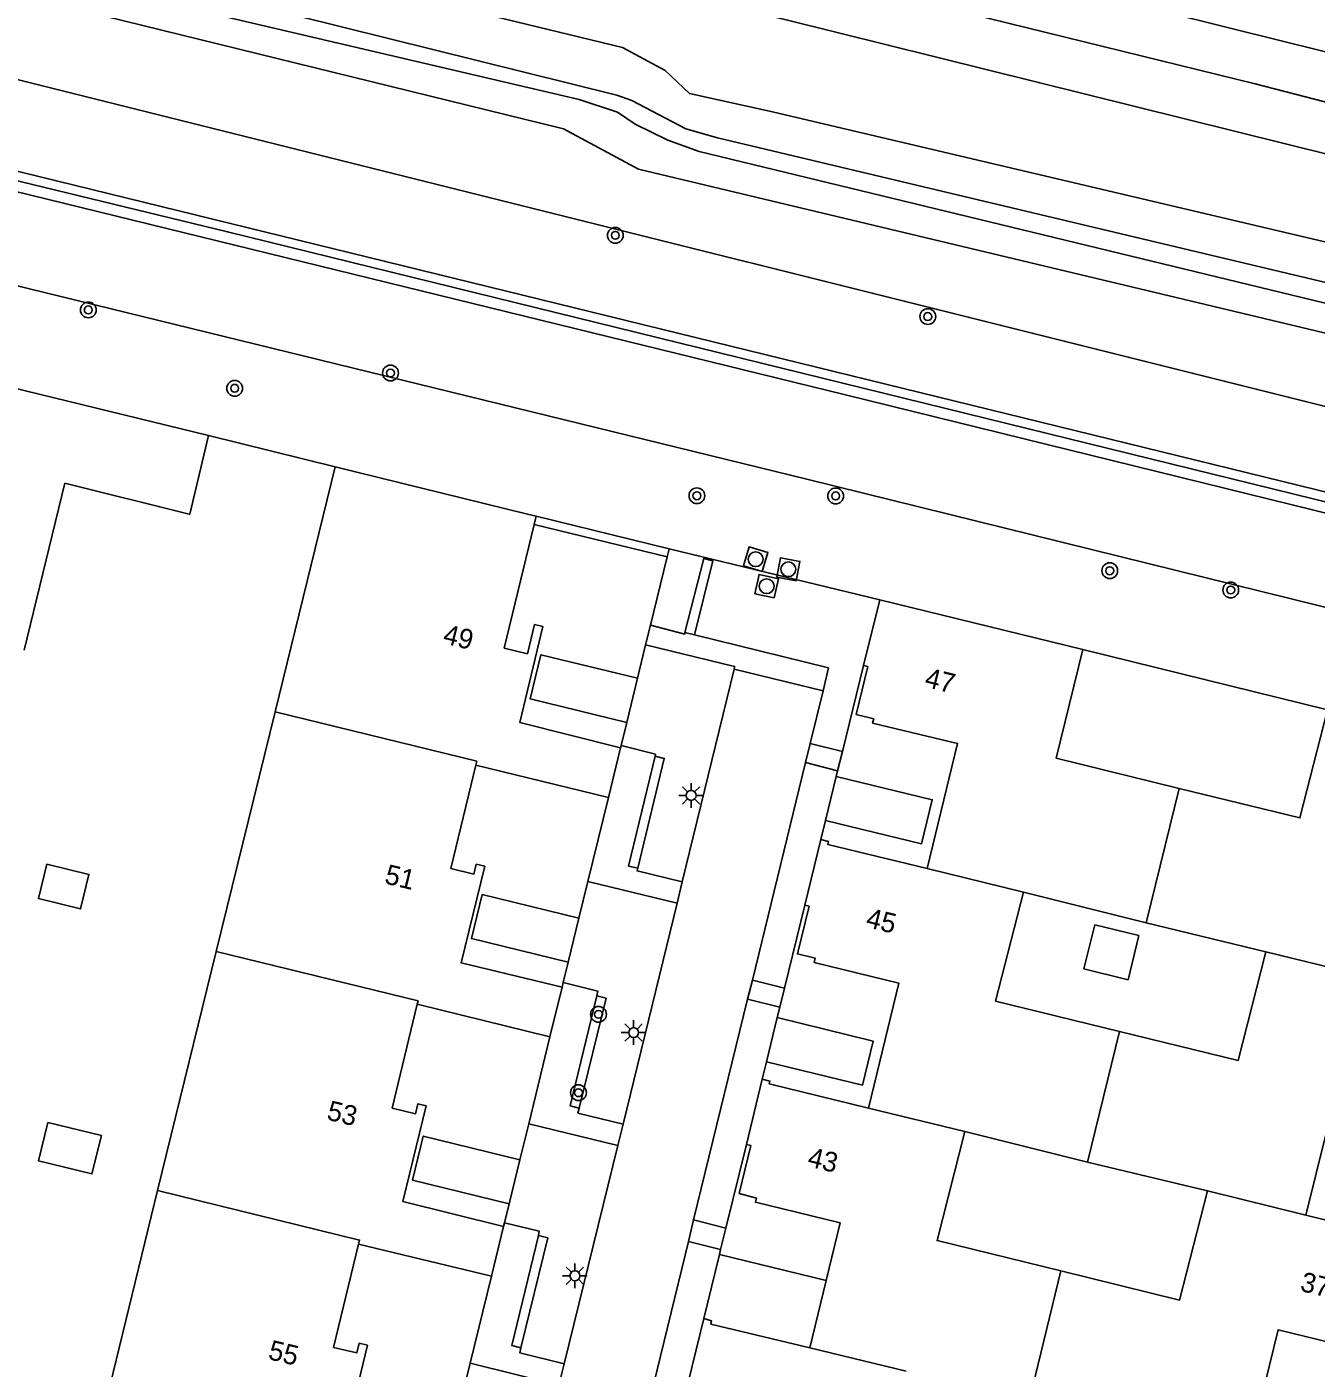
# Model space of a CAD drawing. Extents: x 128999 to 131010, y 395498 to 399007.
# Drawn here: x 129044.8 to 129110.2, y 397956.7 to 398024.7 of the extents above; entities that cross this region are included whole.
import ezdxf

# ---------------------------------------------------------------- set-up
doc = ezdxf.new("R2010")
doc.units = 0
for name, color, linetype in [('gg-afsc-hekwerk', 7, 'Continuous'), ('gg-afsc-muur', 7, 'Continuous'), ('gg-anno-huisnummerreeks BGT', 7, 'Continuous'), ('gg-bbg-gedigitaliseerde bebouwing', 7, 'Continuous'), ('gg-bbg-gedigitaliseerde bijgebouw', 7, 'Continuous'), ('gg-bbg-hoofdgebouw', 7, 'Continuous'), ('gg-bbg-luifel en loopbrug', 7, 'Continuous'), ('gg-bbg-tussenscheiding', 7, 'Continuous'), ('gg-knt-BGT kruinlijn', 7, 'Continuous'), ('gg-knt-bovenkant onderkant talud', 7, 'Continuous'), ('gg-knt-verharding', 7, 'Continuous'), ('gt-symb-boom', 7, 'Continuous'), ('gt-symb-lichtmast', 7, 'Continuous'), ('gt-symb-rioolschacht', 7, 'Continuous'), ('gx-grn-maaiveld', 7, 'Continuous')]:
    doc.layers.add(name, color=color, linetype=linetype)

# ---------------------------------------------------------------- blocks, each defined once
blk = doc.blocks.new('gt0-BOOM')
at = {"layer": 'gt-symb-boom'}
for radius in [0.4, 0.2]:
    blk.add_circle((0, 0), radius, dxfattribs=at)
blk = doc.blocks.new('gt0-LMAST')
at = {"layer": 'gt-symb-lichtmast'}
for p, q in [((-0.182, 0.173), (-0.447, 0.438)), ((-0.005, 0.246), (-0.005, 0.621)), ((0.172, 0.173), (0.437, 0.438)), ((-0.255, -0.004), (-0.63, -0.004)), ((-0.182, -0.181), (-0.447, -0.446)), ((-0.005, -0.254), (-0.005, -0.629)), ((0.437, -0.446), (0.172, -0.181)), ((0.245, -0.004), (0.62, -0.004))]:
    blk.add_line(p, q, dxfattribs=at)
blk.add_circle((-0.005, -0.004), 0.25, dxfattribs=at)
blk = doc.blocks.new('gt0-RS')
at = {"layer": 'gt-symb-rioolschacht'}
blk.add_lwpolyline([(-0.5, -0.5), (0.5, -0.5), (0.5, 0.5), (-0.5, 0.5)], close=True, dxfattribs=at)
blk.add_circle((0, 0), 0.375, dxfattribs=at)

msp = doc.modelspace()

# ---------------------------------------------------------------- linework, layer by layer
at = {"layer": 'gg-afsc-hekwerk'}
msp.add_lwpolyline([(129000, 398050.975), (129026.753, 398044.298), (129058.787, 398036.396), (129076.426, 398031.949), (129105.902, 398024.609), (129127.134, 398019.338), (129158.723, 398011.427), (129179.222, 398006.283), (129198.648, 398001.386), (129226.839, 397994.329), (129312.792, 397972.287), (129322.74, 397969.875), (129330.1, 397968.003), (129347.211, 397963.49), (129348.903, 397969.615), (129359.832, 397966.802), (129358.33, 397960.731), (129362.769, 397959.596), (129381.205, 397955.044), (129398.568, 397950.815), (129409.165, 397948.192), (129423.879, 397944.548)], dxfattribs=at)
at = {"layer": 'gg-afsc-muur'}
for p, q in [((129054.032, 398003.98), (129060.456, 398002.396)), ((129070.657, 397999.889), (129077.389, 397998.234)), ((129077.289, 397997.831), (129070.555, 397999.468)), ((129077.389, 397998.234), (129077.289, 397997.831)), ((129098.37, 397993.131), (129110.763, 397990.078))]:
    msp.add_line(p, q, dxfattribs=at)
at = {"layer": 'gg-bbg-gedigitaliseerde bebouwing'}
for p, q in [((129101.575, 397979.293), (129095.347, 397980.84)), ((129107.645, 397977.822), (129101.575, 397979.293)), ((129098.603, 397967.154), (129092.376, 397968.702)), ((129104.677, 397965.696), (129098.603, 397967.154))]:
    msp.add_line(p, q, dxfattribs=at)
for points in [[(129095.347, 397980.84), (129093.942, 397975.318), (129100.225, 397973.78)], [(129100.225, 397973.78), (129106.242, 397972.308), (129107.645, 397977.822)], [(129092.376, 397968.702), (129090.971, 397963.179), (129097.253, 397961.641)], [(129097.253, 397961.641), (129103.271, 397960.169), (129104.677, 397965.696)]]:
    msp.add_lwpolyline(points, dxfattribs=at)
at = {"layer": 'gg-bbg-gedigitaliseerde bijgebouw'}
for points in [[(129045.841, 397982.259), (129047.978, 397981.737), (129047.55, 397979.988), (129045.413, 397980.511), (129045.841, 397982.259)], [(129098.967, 397979.185), (129101.201, 397978.638), (129100.654, 397976.404), (129098.42, 397976.951), (129098.967, 397979.185)], [(129045.886, 397969.166), (129048.606, 397968.501), (129048.131, 397966.558), (129045.411, 397967.224), (129045.886, 397969.166)]]:
    msp.add_lwpolyline(points, dxfattribs=at)
at = {"layer": 'gg-bbg-hoofdgebouw'}
for p, q in [((129037.487, 398008.016), (129054.032, 398003.98)), ((129057.41, 397989.977), (129060.456, 398002.396)), ((129070.204, 398000), (129060.456, 398002.396)), ((129070.204, 398000), (129070.657, 397999.889)), ((129070.657, 397999.889), (129070.555, 397999.468)), ((129087.24, 397992.332), (129088.07, 397995.655)), ((129088.07, 397995.655), (129098.37, 397993.131)), ((129057.41, 397989.977), (129054.432, 397977.835)), ((129074.925, 397988.159), (129074.317, 397985.642)), ((129074.317, 397985.642), (129067.59, 397987.282)), ((129084.265, 397980.186), (129085.078, 397983.502)), ((129054.432, 397977.835), (129051.459, 397965.713)), ((129071.963, 397976.021), (129071.344, 397973.5)), ((129071.344, 397973.5), (129064.624, 397975.159)), ((129081.306, 397968.056), (129082.109, 397971.359)), ((129051.459, 397965.713), (129048.412, 397953.291)), ((129068.998, 397963.888), (129068.382, 397961.372)), ((129068.382, 397961.372), (129061.648, 397963.009)), ((129084.529, 397957.754), (129085.356, 397961.155)), ((129078.332, 397955.916), (129079.143, 397959.236))]:
    msp.add_line(p, q, dxfattribs=at)
for points in [[(129044.688, 397993.096), (129046.757, 398001.565), (129053.056, 398000), (129053.093, 397999.996), (129054.032, 398003.98)], [(129070.555, 397999.468), (129069.033, 397993.207), (129070.209, 397992.922), (129070.566, 397994.4), (129070.994, 397994.296), (129069.818, 397989.441), (129074.925, 397988.159)], [(129103.241, 397986.101), (129097.016, 397987.627), (129098.37, 397993.131)], [(129090.474, 397982.036), (129092.015, 397988.371), (129087.704, 397989.403), (129087.765, 397989.626), (129086.875, 397989.843), (129087.462, 397992.269), (129087.24, 397992.332)], [(129110.763, 397990.078), (129109.369, 397984.599), (129103.241, 397986.101)], [(129067.59, 397987.282), (129066.317, 397982.045), (129067.492, 397981.759), (129067.613, 397982.254), (129068.04, 397982.15), (129066.849, 397977.253), (129071.963, 397976.021)], [(129085.078, 397983.502), (129085.467, 397983.407), (129085.431, 397983.262), (129090.474, 397982.036)], [(129087.505, 397969.893), (129089.032, 397976.227), (129084.741, 397977.276), (129084.795, 397977.492), (129083.894, 397977.71), (129084.482, 397980.126), (129084.265, 397980.186)], [(129064.624, 397975.159), (129063.352, 397969.897), (129064.528, 397969.613), (129064.65, 397970.118), (129065.067, 397970.017), (129063.897, 397965.155), (129068.998, 397963.888)], [(129117.303, 397972.097), (129117.076, 397972.173), (129116.487, 397969.744), (129115.601, 397969.95), (129115.536, 397969.734), (129111.24, 397970.805), (129109.67, 397964.476)], [(129082.109, 397971.359), (129082.498, 397971.264), (129082.462, 397971.119), (129087.505, 397969.893)], [(129085.356, 397961.155), (129086.067, 397964.08), (129081.763, 397965.126), (129081.815, 397965.34), (129080.938, 397965.571), (129081.529, 397968.002), (129081.306, 397968.056)], [(129109.67, 397964.476), (129114.703, 397963.231), (129114.75, 397963.382), (129115.137, 397963.29)], [(129061.648, 397963.009), (129060.375, 397957.772), (129061.55, 397957.486), (129061.671, 397957.982), (129062.098, 397957.878), (129060.908, 397952.986), (129066.034, 397951.756)], [(129114.313, 397959.974), (129114.099, 397960.027), (129113.508, 397957.608), (129112.614, 397957.825), (129112.562, 397957.612), (129108.257, 397958.658), (129106.717, 397952.323)], [(129079.143, 397959.236), (129079.537, 397959.116), (129079.506, 397958.953), (129084.529, 397957.754)]]:
    msp.add_lwpolyline(points, dxfattribs=at)
at = {"layer": 'gg-bbg-luifel en loopbrug'}
for p, q in [((129075.784, 397991.677), (129075.238, 397989.442)), ((129085.863, 397986.709), (129085.316, 397984.475)), ((129072.819, 397979.52), (129072.273, 397977.286)), ((129082.872, 397974.483), (129082.326, 397972.248)), ((129069.826, 397967.282), (129069.281, 397965.048)), ((129079.939, 397962.481), (129079.143, 397959.236)), ((129085.356, 397961.155), (129079.939, 397962.481))]:
    msp.add_line(p, q, dxfattribs=at)
for points in [[(129075.238, 397989.442), (129070.342, 397990.64), (129070.889, 397992.874), (129075.784, 397991.677)], [(129085.863, 397986.709), (129090.726, 397985.519), (129090.179, 397983.285), (129085.316, 397984.475)], [(129072.273, 397977.286), (129067.369, 397978.486), (129067.916, 397980.72), (129072.819, 397979.52)], [(129082.872, 397974.483), (129087.732, 397973.293), (129087.186, 397971.059), (129082.326, 397972.248)], [(129069.281, 397965.048), (129064.376, 397966.248), (129064.923, 397968.482), (129069.826, 397967.282)]]:
    msp.add_lwpolyline(points, dxfattribs=at)
at = {"layer": 'gg-bbg-tussenscheiding'}
for p, q in [((129103.241, 397986.101), (129101.575, 397979.293)), ((129090.474, 397982.036), (129095.347, 397980.84)), ((129107.645, 397977.822), (129112.644, 397976.595)), ((129100.225, 397973.78), (129098.603, 397967.154)), ((129092.376, 397968.702), (129087.505, 397969.893)), ((129109.67, 397964.476), (129104.677, 397965.696)), ((129097.253, 397961.641), (129095.635, 397955.032)), ((129084.529, 397957.754), (129089.402, 397956.557))]:
    msp.add_line(p, q, dxfattribs=at)
for points in [[(129057.41, 397989.977), (129067.636, 397987.47), (129067.59, 397987.282)], [(129054.432, 397977.835), (129064.665, 397975.328), (129064.624, 397975.159)], [(129061.648, 397963.009), (129061.697, 397963.207), (129051.459, 397965.713)]]:
    msp.add_lwpolyline(points, dxfattribs=at)
at = {"layer": 'gg-knt-BGT kruinlijn'}
msp.add_line((129086.33, 398006.043), (129017.326, 398022.948), dxfattribs=at)
for points in [[(129000, 398028.256), (129121.595, 397998.437), (129170.4, 397986.364), (129215.381, 397975.467), (129215.86, 397975.333), (129216.134, 397975.155), (129216.421, 397974.736)], [(129216.421, 397974.736), (129216.305, 397974.302), (129214.965, 397974.267), (129209.431, 397975.738), (129086.33, 398006.043)]]:
    msp.add_lwpolyline(points, dxfattribs=at)
at = {"layer": 'gg-knt-bovenkant onderkant talud'}
for p, q in [((129084.364, 398001.765), (129022.126, 398016.991)), ((129213.845, 397969.831), (129084.364, 398001.765))]:
    msp.add_line(p, q, dxfattribs=at)
at = {"layer": 'gg-knt-verharding'}
for p, q in [((129077.289, 397997.831), (129076.443, 397994.369)), ((129088.07, 397995.655), (129077.389, 397998.234)), ((129076.443, 397994.369), (129076.199, 397993.373)), ((129078.191, 397993.992), (129078.673, 397993.882)), ((129076.199, 397993.373), (129075.784, 397991.677)), ((129080.686, 397992.14), (129078.053, 397981.36)), ((129085.2, 397991.049), (129080.686, 397992.14)), ((129087.24, 397992.332), (129086.173, 397987.972)), ((129084.543, 397988.368), (129085.2, 397991.049)), ((129075.238, 397989.442), (129074.952, 397988.271)), ((129084.308, 397987.408), (129084.543, 397988.368)), ((129086.173, 397987.972), (129084.543, 397988.368)), ((129074.952, 397988.271), (129074.925, 397988.159)), ((129086.173, 397987.972), (129085.933, 397986.995)), ((129081.608, 397976.381), (129084.308, 397987.408)), ((129084.308, 397987.408), (129085.933, 397986.995)), ((129085.933, 397986.995), (129085.863, 397986.709)), ((129074.317, 397985.642), (129073.275, 397981.383)), ((129085.316, 397984.475), (129085.078, 397983.502)), ((129073.275, 397981.383), (129072.819, 397979.52)), ((129077.789, 397980.281), (129073.275, 397981.383)), ((129078.053, 397981.36), (129077.789, 397980.281)), ((129077.789, 397980.281), (129075.053, 397969.08)), ((129084.265, 397980.186), (129083.235, 397975.97)), ((129072.273, 397977.286), (129072.022, 397976.262)), ((129072.022, 397976.262), (129071.963, 397976.021)), ((129081.37, 397975.41), (129081.608, 397976.381)), ((129083.235, 397975.97), (129081.608, 397976.381)), ((129078.631, 397964.226), (129081.37, 397975.41)), ((129081.37, 397975.41), (129083, 397975.006)), ((129083.235, 397975.97), (129083, 397975.006)), ((129083, 397975.006), (129082.872, 397974.483)), ((129071.344, 397973.5), (129070.271, 397969.104)), ((129082.326, 397972.248), (129082.109, 397971.359)), ((129070.271, 397969.104), (129069.826, 397967.282)), ((129070.271, 397969.104), (129074.787, 397967.993)), ((129075.053, 397969.08), (129074.787, 397967.993)), ((129074.787, 397967.993), (129072.068, 397956.943)), ((129081.306, 397968.056), (129080.263, 397963.804)), ((129069.281, 397965.048), (129069.047, 397964.088)), ((129069.047, 397964.088), (129068.998, 397963.888)), ((129078.366, 397963.133), (129078.631, 397964.226)), ((129080.263, 397963.804), (129078.631, 397964.226)), ((129080.263, 397963.804), (129080.001, 397962.734)), ((129075.644, 397951.933), (129078.366, 397963.133)), ((129078.366, 397963.133), (129080.001, 397962.734)), ((129080.001, 397962.734), (129079.939, 397962.481)), ((129068.382, 397961.372), (129067.306, 397956.967)), ((129067.306, 397956.967), (129066.857, 397955.127)), ((129071.801, 397955.858), (129067.306, 397956.967)), ((129072.068, 397956.943), (129071.801, 397955.858))]:
    msp.add_line(p, q, dxfattribs=at)
for points in [[(129078.673, 397993.882), (129079.601, 397997.625), (129079.144, 397997.741), (129078.191, 397993.992)], [(129078.191, 397993.992), (129078.18, 397993.921), (129076.443, 397994.369)], [(129085.2, 397991.049), (129085.461, 397992.206), (129078.673, 397993.882)], [(129076.199, 397993.373), (129080.71, 397992.277), (129080.686, 397992.14)], [(129074.952, 397988.271), (129076.698, 397987.829), (129076.688, 397987.728)], [(129076.688, 397987.728), (129075.324, 397982.163), (129075.809, 397982.051)], [(129075.809, 397982.051), (129077.144, 397987.619), (129076.688, 397987.728)], [(129075.809, 397982.051), (129075.766, 397981.92), (129078.053, 397981.36)], [(129073.726, 397975.585), (129073.769, 397975.83), (129072.022, 397976.262)], [(129073.726, 397975.585), (129072.366, 397970.013), (129072.833, 397969.898)], [(129072.833, 397969.898), (129074.192, 397975.463), (129073.726, 397975.585)], [(129072.833, 397969.898), (129072.767, 397969.637), (129075.053, 397969.08)], [(129070.762, 397963.443), (129070.801, 397963.658), (129069.047, 397964.088)], [(129070.762, 397963.443), (129069.411, 397957.87), (129069.869, 397957.754)], [(129069.869, 397957.754), (129071.233, 397963.324), (129070.762, 397963.443)], [(129069.869, 397957.754), (129069.817, 397957.496), (129072.068, 397956.943)]]:
    msp.add_lwpolyline(points, dxfattribs=at)
at = {"layer": 'gx-grn-maaiveld'}
for points in [[(129000, 398047.778), (129067.504, 398031.709), (129087.842, 398026.551), (129107.107, 398021.808), (129132.067, 398015.35), (129198.855, 397998.399), (129217.131, 397993.677), (129221.295, 397992.32), (129225.79, 397989.924), (129228.312, 397987.999), (129230.293, 397984.657), (129231.902, 397983.04), (129238.822, 397980.849), (129243.785, 397979.665), (129275.425, 397966.932), (129284.085, 397962.734), (129290.548, 397962.2), (129295.596, 397963.528), (129301.302, 397965.551), (129307.456, 397966.256), (129315.761, 397966.112), (129338.803, 397961.686), (129349.385, 397959.249), (129351.153, 397959.083)], [(129000, 398045.156), (129083.395, 398025.032), (129222.073, 397990.61), (129226.185, 397987.834), (129230.209, 397982.906), (129231.729, 397981.288), (129235.123, 397979.917), (129243.021, 397977.695), (129249.534, 397975.019), (129275.592, 397965.48), (129284.1, 397961.587), (129288.14, 397960.197), (129292.908, 397960.449), (129297.585, 397962.291), (129303.085, 397963.825), (129307.937, 397964.056), (129313.363, 397964.061), (129319.631, 397963.551), (129332.077, 397960.848), (129352.957, 397957.41), (129357.872, 397957.245), (129362.002, 397957.739), (129365.58, 397958.947)], [(129007.868, 398039.915), (129075.03, 398023.649), (129077.19, 398022.478), (129078.418, 398021.307), (129082.627, 398020.387), (129142.014, 398006.412), (129215.348, 397988.7), (129217.88, 397988.028), (129219.299, 397987.302), (129220.755, 397985.954), (129221.081, 397985.182), (129220.942, 397984.256), (129220.584, 397983.606), (129219.731, 397983.197), (129218.854, 397983.201)], [(129007.451, 398037.942), (129074.744, 398021.221), (129075.499, 398020.956), (129078.23, 398019.516), (129079.847, 398019.06), (129156.572, 398000.831), (129217.592, 397986.477), (129218.244, 397986.333), (129218.565, 397986.018)], [(129218.565, 397986.018), (129218.533, 397985.664), (129218.337, 397985.458), (129218.03, 397985.317), (129217.161, 397985.439), (129114.977, 398009.633), (129078.905, 398018.381), (129077.322, 398018.946), (129075.666, 398019.758), (129074.765, 398020.363), (129072.823, 398021.005), (129045.292, 398027.467), (129007.287, 398037.169)], [(129006.941, 398035.527), (129072.038, 398019.515), (129075.83, 398017.485), (129147.556, 398000.36), (129214.218, 397984.863), (129217.274, 397983.598), (129218.854, 397983.201)], [(129000, 398032.933), (129003.254, 398032.136), (129042.083, 398022.585), (129120.741, 398002.938), (129140.951, 397998.114), (129191.468, 397985.86), (129199.521, 397983.534), (129205.293, 397981.965), (129217.911, 397979.174)], [(129000, 398027.716), (129017.941, 398023.293), (129055.004, 398014.307), (129186.999, 397981.85), (129211.315, 397975.9), (129216.421, 397974.736)]]:
    msp.add_lwpolyline(points, dxfattribs=at)

# ---------------------------------------------------------------- block references
at = {"layer": 'gt-symb-boom'}
for p in [(129074.662, 398014.126), (129047.943, 398010.345), (129090.502, 398010.009), (129063.265, 398007.148), (129055.365, 398006.374), (129078.798, 398000.929), (129085.833, 398000.919), (129099.728, 397997.129), (129105.861, 397996.151), (129073.808, 397974.648), (129072.793, 397970.676)]:
    msp.add_blockref('gt0-BOOM', p, dxfattribs=at)
at = {"layer": 'gt-symb-lichtmast'}
for p in [(129078.511, 397985.746), (129075.594, 397973.727), (129072.617, 397961.401)]:
    msp.add_blockref('gt0-LMAST', p, dxfattribs=at)
at = {"layer": 'gt-symb-rioolschacht'}
for p, rotation in [((129081.775, 397997.712), 73.37760386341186), ((129083.435, 397997.204), 79.04956573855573), ((129082.332, 397996.345), 77.58922528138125)]:
    msp.add_blockref('gt0-RS', p, dxfattribs=dict(at, rotation=rotation))

# ---------------------------------------------------------------- texts
at = {"layer": 'gg-anno-huisnummerreeks BGT'}
for s, rotation, p in [('49', 346.4, (129065.877, 397993.461)), ('47', 346, (129090.294, 397991.26)), ('51', 346.4, (129062.916, 397981.294)), ('45', 346.2, (129087.314, 397979.086)), ('53', 346.5, (129059.987, 397969.323)), ('43', 346.4, (129084.357, 397966.96)), ('37', 346.3, (129109.332, 397960.645)), ('55', 346.4, (129057.014, 397957.186))]:
    msp.add_text(s, height=1, rotation=rotation, dxfattribs=at).set_placement(p)

doc.saveas('drawing.dxf')
